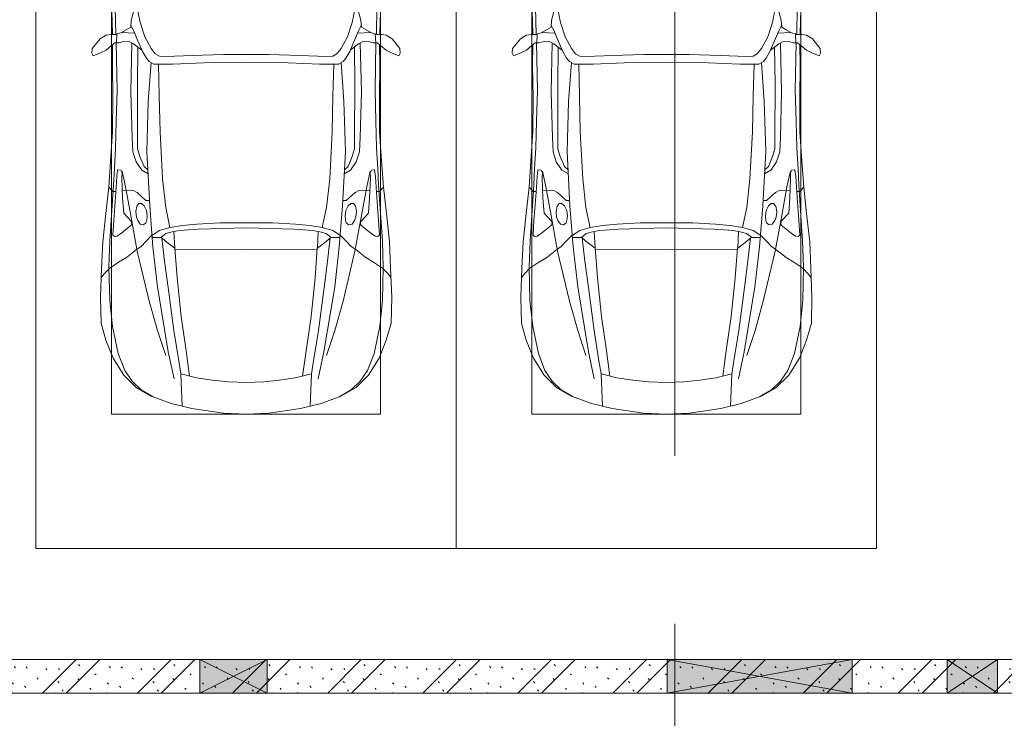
# Model space of a CAD drawing. Header units: millimetres. Extents: x -32229 to 291619, y -13689 to 125138.
# Tile 473 of 565: x 82708 to 88565, y 81350 to 85509. Entities that reach past the tile are written whole.
import ezdxf

# ---------------------------------------------------------------- set-up
doc = ezdxf.new("R2010")
doc.units = ezdxf.units.MM
doc.linetypes.add('ADSK_Линия сетки', pattern=[5000, 4000, -500, 0, -500])
for name, color, linetype, lineweight in [('A-DETL-GENF-OTLN', 7, 'Continuous', 18), ('A-GLAZ-____-MCUT', 7, 'Continuous', 9), ('A-GLAZ-____-OTLN', 7, 'Continuous', 18), ('A-WALL-____-PATT', 7, 'Continuous', 40), ('C-PRKG-____-OTLN', 7, 'Continuous', 18), ('I-WALL-____-MCUT', 7, 'Continuous', 40), ('S-GRID-____-OTLN', 7, 'Continuous', 9)]:
    doc.layers.add(name, color=color, linetype=linetype, lineweight=lineweight)

# ---------------------------------------------------------------- blocks, each defined once
blk = doc.blocks.new('АР_Машиноместо - 4900x2400_М__5300х2500_-V39--02 ЭМ')
at = {"layer": 'A-DETL-GENF-OTLN', "color": 253, "lineweight": 13, "true_color": 0xaaaaaa}
for p, q in [((927, 4466.6), (804.4, 4436.7)), ((1114.6, 4493), (927, 4466.6)), ((1250, 4500), (1114.6, 4493)), ((1250, 4500), (1385.4, 4493)), ((1385.4, 4493), (1573, 4466.6)), ((1573, 4466.6), (1695.6, 4436.7)), ((804.4, 4436.7), (686, 4391.6)), ((861.2, 4260.3), (869.3, 4451.1)), ((1638.8, 4260.3), (1630.7, 4451.1)), ((1695.6, 4436.7), (1814, 4391.6)), ((596.3, 4340.6), (522.5, 4267.9)), ((686, 4391.6), (596.3, 4340.6)), ((1814, 4391.6), (1903.7, 4340.6)), ((1903.7, 4340.6), (1977.5, 4267.9)), ((955.5, 4283.9), (861, 4259.4)), ((1050.4, 4297.3), (955.5, 4283.9)), ((1146, 4306.7), (1050.4, 4297.3)), ((1250, 4312), (1146, 4306.7)), ((1250, 4312), (1354, 4306.7)), ((1354, 4306.7), (1449.6, 4297.3)), ((1449.6, 4297.3), (1544.5, 4283.9)), ((1544.5, 4283.9), (1639, 4259.4)), ((522.5, 4267.9), (458.6, 4167)), ((914, 4272.5), (893.6, 4121.6)), ((1586, 4272.5), (1606.4, 4121.6)), ((1977.5, 4267.9), (2041.4, 4167)), ((458.6, 4167), (416.4, 4059.2)), ((2041.4, 4167), (2083.6, 4059.2)), ((893.6, 4121.6), (863.9, 3917.5)), ((1606.4, 4121.6), (1636.1, 3917.5)), ((416.4, 4059.2), (387.4, 3958.4)), ((2083.6, 4059.2), (2112.6, 3958.4)), ((387.4, 3958.4), (384, 3802.9)), ((2112.6, 3958.4), (2116, 3802.9)), ((863.9, 3917.5), (840.1, 3687.8)), ((1636.1, 3917.5), (1659.9, 3687.8)), ((384, 3802.9), (390.2, 3630)), ((2116, 3802.9), (2109.8, 3630)), ((403.8, 3665.5), (388.1, 3688.4)), ((438.6, 3629.8), (403.8, 3665.5)), ((840.1, 3687.8), (826.6, 3509.6)), ((1659.9, 3687.8), (1673.4, 3509.6)), ((2061.4, 3629.8), (2096.2, 3665.5)), ((2096.2, 3665.5), (2111.9, 3688.4)), ((390.2, 3630), (397.1, 3474.2)), ((491.4, 3594.2), (438.6, 3629.8)), ((537.9, 3567), (491.4, 3594.2)), ((1962.1, 3567), (2008.6, 3594.2)), ((2008.6, 3594.2), (2061.4, 3629.8)), ((2109.8, 3630), (2102.9, 3474.2)), ((598.3, 3518.6), (537.9, 3567)), ((624.9, 3501.2), (598.3, 3518.6)), ((1250, 3520.1), (827.2, 3517.2)), ((1250, 3520.1), (1672.8, 3517.2)), ((1875.1, 3501.2), (1901.7, 3518.6)), ((1901.7, 3518.6), (1962.1, 3567)), ((397.1, 3474.2), (415.7, 3305.9)), ((654.7, 3470.4), (624.9, 3501.2)), ((690.2, 3433.7), (654.7, 3470.4)), ((676.4, 3260.1), (695.7, 3502.8)), ((744.3, 3447), (773.2, 3472.4)), ((773.2, 3472.4), (825.6, 3512.1)), ((825.6, 3512.1), (821, 3413)), ((1674.4, 3512.1), (1679, 3413)), ((1726.8, 3472.4), (1674.4, 3512.1)), ((1755.7, 3447), (1726.8, 3472.4)), ((1823.6, 3260.1), (1804.3, 3502.8)), ((1809.8, 3433.7), (1845.3, 3470.4)), ((1845.3, 3470.4), (1875.1, 3501.2)), ((2102.9, 3474.2), (2084.3, 3305.9)), ((456.6, 3434.5), (466.2, 3441.1)), ((462.2, 3347.3), (456.6, 3434.5)), ((466.2, 3441.1), (481.5, 3439.1)), ((481.5, 3439.1), (508, 3422.8)), ((508, 3422.8), (566.8, 3375.1)), ((744.1, 3447.2), (691.3, 3447.2)), ((773, 3424.2), (744.1, 3447.2)), ((811.1, 3414.8), (773, 3424.2)), ((853.3, 3407.2), (811.1, 3414.8)), ((965.3, 3397.8), (853.3, 3407.2)), ((1102.5, 3394.3), (965.3, 3397.8)), ((1397.5, 3394.3), (1534.7, 3397.8)), ((1534.7, 3397.8), (1646.7, 3407.2)), ((1646.7, 3407.2), (1688.9, 3414.8)), ((1688.9, 3414.8), (1727, 3424.2)), ((1727, 3424.2), (1755.7, 3447)), ((1755.7, 3447.2), (1808.7, 3447.2)), ((1992, 3422.8), (1933.2, 3375.1)), ((2018.5, 3439.1), (1992, 3422.8)), ((2033.8, 3441.1), (2018.5, 3439.1)), ((2043.4, 3434.5), (2033.8, 3441.1)), ((2037.8, 3347.3), (2043.4, 3434.5)), ((474.8, 3179.9), (462.2, 3347.3)), ((564.6, 3349.7), (522.2, 3303.2)), ((569.7, 3360.7), (564.6, 3349.7)), ((566.8, 3375.1), (569.7, 3360.7)), ((597.1, 3327.4), (605.2, 3346.8)), ((605.2, 3346.8), (620, 3369.3)), ((620, 3369.3), (638.7, 3372.5)), ((638.7, 3372.5), (654.1, 3360.7)), ((654.1, 3360.7), (658.7, 3344.5)), ((658.7, 3344.5), (661.1, 3321.2)), ((1250, 3391.3), (1102.5, 3394.3)), ((1250, 3391.3), (1397.5, 3394.3)), ((1841.3, 3344.5), (1838.9, 3321.2)), ((1845.9, 3360.7), (1841.3, 3344.5)), ((1861.3, 3372.5), (1845.9, 3360.7)), ((1880, 3369.3), (1861.3, 3372.5)), ((1894.8, 3346.8), (1880, 3369.3)), ((1902.9, 3327.4), (1894.8, 3346.8)), ((1933.2, 3375.1), (1930.3, 3360.7)), ((1930.3, 3360.7), (1935.4, 3349.7)), ((1935.4, 3349.7), (1977.8, 3303.2)), ((2025.2, 3179.9), (2037.8, 3347.3)), ((415.7, 3305.9), (432.8, 3149.3)), ((522.2, 3303.2), (515.3, 3213.7)), ((593.6, 3292.5), (597.1, 3327.4)), ((599.8, 3262.3), (593.6, 3292.5)), ((657.2, 3286.3), (643.2, 3259.9)), ((661.1, 3321.2), (657.2, 3286.3)), ((1838.9, 3321.2), (1842.8, 3286.3)), ((1842.8, 3286.3), (1856.8, 3259.9)), ((1900.2, 3262.3), (1906.4, 3292.5)), ((1906.4, 3292.5), (1902.9, 3327.4)), ((1977.8, 3303.2), (1984.7, 3213.7)), ((2084.3, 3305.9), (2067.1, 3148.3)), ((612.1, 3245.7), (599.8, 3262.3)), ((654.5, 3228.1), (601.7, 3179.4)), ((626.8, 3246.1), (612.1, 3245.7)), ((643.2, 3259.9), (626.8, 3246.1)), ((674.6, 3227.6), (654.5, 3228.1)), ((659.3, 2936), (676.4, 3260.1)), ((1840.7, 2936), (1823.6, 3260.1)), ((1825.4, 3227.6), (1845.5, 3228.1)), ((1845.5, 3228.1), (1898.3, 3179.4)), ((1856.8, 3259.9), (1873.2, 3246.1)), ((1873.2, 3246.1), (1887.9, 3245.7)), ((1887.9, 3245.7), (1900.2, 3262.3)), ((456.9, 3174.2), (432.9, 3148.3)), ((475.2, 3173.5), (456.9, 3174.2)), ((480.8, 3085), (474.8, 3179.9)), ((515.3, 3213.7), (510.9, 3094.6)), ((558.4, 3165.4), (513.6, 3168)), ((579.5, 3167.7), (558.4, 3165.4)), ((601.7, 3179.4), (579.5, 3167.7)), ((1898.3, 3179.4), (1920.5, 3167.7)), ((1920.5, 3167.7), (1941.6, 3165.4)), ((1941.6, 3165.4), (1986.4, 3168)), ((1984.7, 3213.7), (1989.1, 3094.6)), ((2019.2, 3085), (2025.2, 3179.9)), ((2024.8, 3173.5), (2043.1, 3174.2)), ((2043.1, 3174.2), (2067.1, 3148.3)), ((432.8, 3149.3), (446, 2964.8)), ((2067.2, 3149.3), (2054, 2964.8)), ((485.6, 3046.1), (480.8, 3085)), ((504.5, 3046.6), (485.6, 3046.1)), ((512.2, 3061.4), (504.5, 3046.6)), ((510.9, 3094.6), (512.2, 3061.4)), ((665.1, 3046.1), (643.6, 3024.6)), ((1834.9, 3046.1), (1856.4, 3024.6)), ((1989.1, 3094.6), (1987.8, 3061.4)), ((1987.8, 3061.4), (1995.5, 3046.6)), ((1995.5, 3046.6), (2014.4, 3046.1)), ((2014.4, 3046.1), (2019.2, 3085)), ((643.6, 3024.6), (618.7, 2966.7)), ((1856.4, 3024.6), (1881.3, 2966.7)), ((446, 2964.8), (456.1, 2818.3)), ((618.7, 2966.7), (604.4, 2919.4)), ((667.8, 2638.3), (659.3, 2936)), ((1832.2, 2638.3), (1840.7, 2936)), ((1881.3, 2966.7), (1895.6, 2919.4)), ((2054, 2964.8), (2043.9, 2818.3)), ((604.4, 2919.4), (604.4, 2850.8)), ((1895.6, 2919.4), (1895.6, 2850.8)), ((456.1, 2818.3), (456.8, 2613.6)), ((604.4, 2850.8), (603.5, 2534.3)), ((1895.6, 2850.8), (1896.5, 2534.3)), ((2043.9, 2818.3), (2043.2, 2613.6)), ((684.8, 2406.5), (667.8, 2638.3)), ((1815.2, 2406.5), (1832.2, 2638.3)), ((456.8, 2613.6), (454.5, 2423.6)), ((2043.2, 2613.6), (2045.5, 2423.6)), ((603.5, 2534.3), (606.1, 2314.9)), ((1896.5, 2534.3), (1893.9, 2314.9)), ((454.5, 2423.6), (456, 2301.1)), ((700.6, 2415.4), (672.8, 2399.7)), ((813.8, 2416.7), (700.6, 2415.4)), ((999.2, 2409.3), (813.8, 2416.7)), ((1132.7, 2404.6), (999.2, 2409.3)), ((1250, 2406.6), (1132.7, 2404.6)), ((1250, 2406.6), (1367.3, 2404.6)), ((1367.3, 2404.6), (1500.8, 2409.3)), ((1500.8, 2409.3), (1686.2, 2416.7)), ((1686.2, 2416.7), (1799.4, 2415.4)), ((1799.4, 2415.4), (1827.2, 2399.7)), ((2045.5, 2423.6), (2044, 2301.1)), ((341.2, 2366.2), (333.1, 2350.6)), ((333.1, 2350.6), (335.2, 2322.3)), ((384.4, 2347.9), (341.2, 2366.2)), ((417.4, 2333.8), (384.4, 2347.9)), ((656.7, 2380.3), (633.8, 2340.5)), ((672.8, 2399.7), (656.7, 2380.3)), ((710, 2355.4), (685.1, 2322.3)), ((734.3, 2368.8), (710, 2355.4)), ((772.7, 2371.5), (734.3, 2368.8)), ((929.1, 2364.1), (772.7, 2371.5)), ((1115.2, 2358.7), (929.1, 2364.1)), ((1250, 2357.8), (1115.2, 2358.7)), ((1250, 2357.8), (1384.8, 2358.7)), ((1384.8, 2358.7), (1570.9, 2364.1)), ((1570.9, 2364.1), (1727.3, 2371.5)), ((1727.3, 2371.5), (1765.7, 2368.8)), ((1765.7, 2368.8), (1790, 2355.4)), ((1790, 2355.4), (1814.9, 2322.3)), ((1827.2, 2399.7), (1843.3, 2380.3)), ((1843.3, 2380.3), (1866.2, 2340.5)), ((2082.6, 2333.8), (2115.6, 2347.9)), ((2115.6, 2347.9), (2158.8, 2366.2)), ((2158.8, 2366.2), (2166.9, 2350.6)), ((2166.9, 2350.6), (2164.8, 2322.3)), ((335.2, 2322.3), (381.7, 2266.4)), ((449.8, 2306.1), (417.4, 2333.8)), ((470, 2290), (449.8, 2306.1)), ((493.6, 2288.6), (470, 2290)), ((482, 2235.6), (479.1, 2288.7)), ((523.3, 2281.2), (493.6, 2288.6)), ((580.6, 2296), (559, 2282.6)), ((630.6, 2332.9), (580.6, 2296)), ((633.8, 2340.5), (600.8, 2263)), ((685.1, 2322.3), (647.3, 2254.2)), ((1814.9, 2322.3), (1852.7, 2254.2)), ((1866.2, 2340.5), (1899.2, 2263)), ((1869.4, 2332.9), (1919.4, 2296)), ((1919.4, 2296), (1941, 2282.6)), ((1976.7, 2281.2), (2006.4, 2288.6)), ((2006.4, 2288.6), (2030, 2290)), ((2018, 2235.6), (2020.9, 2288.7)), ((2030, 2290), (2050.2, 2306.1)), ((2050.2, 2306.1), (2082.6, 2333.8)), ((2164.8, 2322.3), (2118.3, 2266.4)), ((381.7, 2266.4), (417.4, 2243.4)), ((417.4, 2243.4), (445.1, 2238.7)), ((445.1, 2238.7), (481.8, 2239.5)), ((453, 2159.1), (455, 2238.9)), ((505.1, 2230), (467.5, 2239.2)), ((536.7, 2211.8), (505.1, 2230)), ((586.6, 2231.3), (510.1, 2227.1)), ((559, 2282.6), (523.3, 2281.2)), ((600.8, 2263), (579.9, 2213.8)), ((647.3, 2254.2), (619.7, 2168.6)), ((1852.7, 2254.2), (1880.3, 2168.6)), ((1899.2, 2263), (1920.1, 2213.8)), ((1913.4, 2231.3), (1989.9, 2227.1)), ((1941, 2282.6), (1976.7, 2281.2)), ((1963.3, 2211.8), (1994.9, 2230)), ((1994.9, 2230), (2032.5, 2239.2)), ((2054.9, 2238.7), (2018.2, 2239.5)), ((2047, 2159.1), (2045, 2238.9)), ((2082.6, 2243.4), (2054.9, 2238.7)), ((2118.3, 2266.4), (2082.6, 2243.4)), ((564.3, 2195.4), (536.7, 2211.8)), ((567.1, 2153.8), (564.3, 2195.4)), ((579.9, 2213.8), (564.9, 2186.5)), ((619.7, 2168.6), (600.3, 2072.7)), ((1880.3, 2168.6), (1899.7, 2072.7)), ((1920.1, 2213.8), (1935.1, 2186.5)), ((1932.9, 2153.8), (1935.7, 2195.4)), ((1935.7, 2195.4), (1963.3, 2211.8)), ((444.9, 1956.8), (453, 2159.1)), ((580.7, 2105.7), (567.1, 2153.8)), ((1919.3, 2105.7), (1932.9, 2153.8)), ((2055.1, 1956.8), (2047, 2159.1))]:
    blk.add_line(p, q, dxfattribs=at)
at = {"layer": 'A-DETL-GENF-OTLN', "color": 254, "lineweight": 13, "true_color": 0xd4d4d4}
for p, q in [((696.3, 4395.8), (625, 4354.8)), ((1803.7, 4395.8), (1875, 4354.8)), ((625, 4354.8), (571.5, 4303.1)), ((1875, 4354.8), (1928.5, 4303.1)), ((571.5, 4303.1), (527.8, 4239.8)), ((786.9, 4128.3), (821.1, 4289.8)), ((1713.1, 4128.3), (1678.9, 4289.8)), ((1928.5, 4303.1), (1972.2, 4239.8)), ((527.8, 4239.8), (488.6, 4138.1)), ((849, 4182.8), (861.2, 4260.3)), ((1651, 4182.8), (1638.8, 4260.3)), ((1972.2, 4239.8), (2011.4, 4138.1)), ((819.4, 4000.8), (849, 4182.8)), ((1680.6, 4000.8), (1651, 4182.8)), ((488.6, 4138.1), (454.7, 3976.8)), ((722.7, 4001.8), (771.7, 4149.8)), ((723.2, 3741.5), (786.9, 4128.3)), ((1776.8, 3741.5), (1713.1, 4128.3)), ((1777.3, 4001.8), (1728.3, 4149.8)), ((2011.4, 4138.1), (2045.3, 3976.8)), ((673.6, 3827.1), (722.7, 4001.8)), ((785.7, 3746.6), (819.4, 4000.8)), ((1714.3, 3746.6), (1680.6, 4000.8)), ((1826.4, 3827.1), (1777.3, 4001.8)), ((454.7, 3976.8), (438.6, 3823.4)), ((2045.3, 3976.8), (2061.4, 3823.4)), ((438.6, 3823.4), (434.2, 3623.7)), ((602.3, 3530.2), (673.6, 3827.1)), ((1897.7, 3530.2), (1826.4, 3827.1)), ((2061.4, 3823.4), (2065.8, 3623.7)), ((695.7, 3502.8), (723.2, 3741.5)), ((765.5, 3589.1), (785.7, 3746.6)), ((1734.5, 3589.1), (1714.3, 3746.6)), ((1804.3, 3502.8), (1776.8, 3741.5)), ((434.2, 3623.7), (439.5, 3468.5)), ((749.1, 3450.8), (765.5, 3589.1)), ((1750.9, 3450.8), (1734.5, 3589.1)), ((2065.8, 3623.7), (2060.5, 3468.5)), ((564, 3316.2), (602.3, 3530.2)), ((1936, 3316.2), (1897.7, 3530.2)), ((439.5, 3468.5), (462, 3136.6)), ((2060.5, 3468.5), (2038, 3136.6)), ((734.6, 3405.8), (688.5, 3435.5)), ((797.1, 3388.2), (734.6, 3405.8)), ((1702.9, 3388.2), (1765.4, 3405.8)), ((1765.4, 3405.8), (1811.5, 3435.5)), ((771.7, 3268.5), (797.1, 3388.2)), ((870, 3377.1), (797.1, 3388.2)), ((957.1, 3368.9), (870, 3377.1)), ((1093.5, 3360.7), (957.1, 3368.9)), ((1250, 3360.7), (1093.5, 3360.7)), ((1250, 3360.7), (1406.5, 3360.7)), ((1406.5, 3360.7), (1542.9, 3368.9)), ((1542.9, 3368.9), (1630, 3377.1)), ((1630, 3377.1), (1702.9, 3388.2)), ((1728.3, 3268.5), (1702.9, 3388.2)), ((532.7, 3145.9), (564, 3316.2)), ((1967.3, 3145.9), (1936, 3316.2)), ((752.8, 3099), (771.7, 3268.5)), ((1747.2, 3099), (1728.3, 3268.5)), ((462, 3136.6), (466.3, 3036.3)), ((512.5, 3053.2), (532.7, 3145.9)), ((1987.5, 3053.2), (1967.3, 3145.9)), ((2038, 3136.6), (2033.7, 3036.3)), ((595.2, 2997.9), (629, 3048.1)), ((629, 3048.1), (666.7, 3069.7)), ((737.8, 2818.3), (752.8, 3099)), ((1762.2, 2818.3), (1747.2, 3099)), ((1871, 3048.1), (1833.3, 3069.7)), ((1904.8, 2997.9), (1871, 3048.1)), ((466.3, 3036.3), (473.9, 2913.7)), ((575.7, 2937.4), (595.2, 2997.9)), ((1924.3, 2937.4), (1904.8, 2997.9)), ((2033.7, 3036.3), (2026.1, 2913.7)), ((571.6, 2853.3), (575.7, 2937.4)), ((1928.4, 2853.3), (1924.3, 2937.4)), ((473.9, 2913.7), (477.8, 2754.7)), ((2026.1, 2913.7), (2022.2, 2754.7)), ((564.4, 2580.5), (571.6, 2853.3)), ((733.8, 2606.7), (737.8, 2818.3)), ((1766.2, 2606.7), (1762.2, 2818.3)), ((1935.6, 2580.5), (1928.4, 2853.3)), ((477.8, 2754.7), (483.3, 2571.4)), ((2022.2, 2754.7), (2016.7, 2571.4)), ((570.6, 2291.4), (564.4, 2580.5)), ((728.4, 2415.7), (733.8, 2606.7)), ((1771.6, 2415.7), (1766.2, 2606.7)), ((1929.4, 2291.4), (1935.6, 2580.5)), ((483.3, 2571.4), (478, 2290)), ((2016.7, 2571.4), (2022, 2290)), ((471.8, 2077.7), (474.5, 2239.3)), ((2028.2, 2077.7), (2025.5, 2239.3))]:
    blk.add_line(p, q, dxfattribs=at)
at = {"layer": 'C-PRKG-____-OTLN', "color": 253, "lineweight": 13, "true_color": 0xaaaaaa}
for p, q in [((2500, 5300), (0, 5300)), ((0, 0), (0, 5300)), ((2500, 0), (2500, 5300)), ((450, 4500), (2050, 4500)), ((450, 800), (450, 4500)), ((2050, 800), (2050, 4500))]:
    blk.add_line(p, q, dxfattribs=at)
blk = doc.blocks.new('АР_Машиноместо - 4900x2400_М__5300х2500_-2211001--02 ЭМ')
at = {"layer": 'A-DETL-GENF-OTLN', "color": 253, "lineweight": 13, "true_color": 0xaaaaaa}
for p, q in [((444.9, -1956.8), (453, -2159.1)), ((2055.1, -1956.8), (2047, -2159.1)), ((580.7, -2105.7), (567.1, -2153.8)), ((619.7, -2168.6), (600.3, -2072.7)), ((1880.3, -2168.6), (1899.7, -2072.7)), ((1919.3, -2105.7), (1932.9, -2153.8)), ((453, -2159.1), (455, -2238.9)), ((567.1, -2153.8), (564.3, -2195.4)), ((1932.9, -2153.8), (1935.7, -2195.4)), ((2047, -2159.1), (2045, -2238.9)), ((536.7, -2211.8), (505.1, -2230)), ((564.3, -2195.4), (536.7, -2211.8)), ((579.9, -2213.8), (564.9, -2186.5)), ((600.8, -2263), (579.9, -2213.8)), ((647.3, -2254.2), (619.7, -2168.6)), ((1852.7, -2254.2), (1880.3, -2168.6)), ((1899.2, -2263), (1920.1, -2213.8)), ((1920.1, -2213.8), (1935.1, -2186.5)), ((1935.7, -2195.4), (1963.3, -2211.8)), ((1963.3, -2211.8), (1994.9, -2230)), ((335.2, -2322.3), (381.7, -2266.4)), ((381.7, -2266.4), (417.4, -2243.4)), ((417.4, -2243.4), (445.1, -2238.7)), ((445.1, -2238.7), (481.8, -2239.5)), ((505.1, -2230), (467.5, -2239.2)), ((482, -2235.6), (479.1, -2288.7)), ((523.3, -2281.2), (493.6, -2288.6)), ((586.6, -2231.3), (510.1, -2227.1)), ((559, -2282.6), (523.3, -2281.2)), ((580.6, -2296), (559, -2282.6)), ((633.8, -2340.5), (600.8, -2263)), ((685.1, -2322.3), (647.3, -2254.2)), ((1814.9, -2322.3), (1852.7, -2254.2)), ((1866.2, -2340.5), (1899.2, -2263)), ((1913.4, -2231.3), (1989.9, -2227.1)), ((1919.4, -2296), (1941, -2282.6)), ((1941, -2282.6), (1976.7, -2281.2)), ((1976.7, -2281.2), (2006.4, -2288.6)), ((1994.9, -2230), (2032.5, -2239.2)), ((2018, -2235.6), (2020.9, -2288.7)), ((2054.9, -2238.7), (2018.2, -2239.5)), ((2082.6, -2243.4), (2054.9, -2238.7)), ((2118.3, -2266.4), (2082.6, -2243.4)), ((2164.8, -2322.3), (2118.3, -2266.4)), ((333.1, -2350.6), (335.2, -2322.3)), ((417.4, -2333.8), (384.4, -2347.9)), ((449.8, -2306.1), (417.4, -2333.8)), ((470, -2290), (449.8, -2306.1)), ((454.5, -2423.6), (456, -2301.1)), ((493.6, -2288.6), (470, -2290)), ((630.6, -2332.9), (580.6, -2296)), ((603.5, -2534.3), (606.1, -2314.9)), ((656.7, -2380.3), (633.8, -2340.5)), ((710, -2355.4), (685.1, -2322.3)), ((1790, -2355.4), (1814.9, -2322.3)), ((1843.3, -2380.3), (1866.2, -2340.5)), ((1869.4, -2332.9), (1919.4, -2296)), ((1896.5, -2534.3), (1893.9, -2314.9)), ((2006.4, -2288.6), (2030, -2290)), ((2030, -2290), (2050.2, -2306.1)), ((2045.5, -2423.6), (2044, -2301.1)), ((2050.2, -2306.1), (2082.6, -2333.8)), ((2082.6, -2333.8), (2115.6, -2347.9)), ((2166.9, -2350.6), (2164.8, -2322.3)), ((341.2, -2366.2), (333.1, -2350.6)), ((384.4, -2347.9), (341.2, -2366.2)), ((672.8, -2399.7), (656.7, -2380.3)), ((700.6, -2415.4), (672.8, -2399.7)), ((734.3, -2368.8), (710, -2355.4)), ((772.7, -2371.5), (734.3, -2368.8)), ((929.1, -2364.1), (772.7, -2371.5)), ((1115.2, -2358.7), (929.1, -2364.1)), ((1250, -2357.8), (1115.2, -2358.7)), ((1250, -2357.8), (1384.8, -2358.7)), ((1384.8, -2358.7), (1570.9, -2364.1)), ((1570.9, -2364.1), (1727.3, -2371.5)), ((1727.3, -2371.5), (1765.7, -2368.8)), ((1765.7, -2368.8), (1790, -2355.4)), ((1799.4, -2415.4), (1827.2, -2399.7)), ((1827.2, -2399.7), (1843.3, -2380.3)), ((2115.6, -2347.9), (2158.8, -2366.2)), ((2158.8, -2366.2), (2166.9, -2350.6)), ((456.8, -2613.6), (454.5, -2423.6)), ((684.8, -2406.5), (667.8, -2638.3)), ((813.8, -2416.7), (700.6, -2415.4)), ((999.2, -2409.3), (813.8, -2416.7)), ((1132.7, -2404.6), (999.2, -2409.3)), ((1250, -2406.6), (1132.7, -2404.6)), ((1250, -2406.6), (1367.3, -2404.6)), ((1367.3, -2404.6), (1500.8, -2409.3)), ((1500.8, -2409.3), (1686.2, -2416.7)), ((1686.2, -2416.7), (1799.4, -2415.4)), ((1815.2, -2406.5), (1832.2, -2638.3)), ((2043.2, -2613.6), (2045.5, -2423.6)), ((604.4, -2850.8), (603.5, -2534.3)), ((1895.6, -2850.8), (1896.5, -2534.3)), ((456.1, -2818.3), (456.8, -2613.6)), ((2043.9, -2818.3), (2043.2, -2613.6)), ((667.8, -2638.3), (659.3, -2936)), ((1832.2, -2638.3), (1840.7, -2936)), ((446, -2964.8), (456.1, -2818.3)), ((604.4, -2919.4), (604.4, -2850.8)), ((1895.6, -2919.4), (1895.6, -2850.8)), ((2054, -2964.8), (2043.9, -2818.3)), ((618.7, -2966.7), (604.4, -2919.4)), ((1881.3, -2966.7), (1895.6, -2919.4)), ((432.8, -3149.3), (446, -2964.8)), ((643.6, -3024.6), (618.7, -2966.7)), ((659.3, -2936), (676.4, -3260.1)), ((1840.7, -2936), (1823.6, -3260.1)), ((1856.4, -3024.6), (1881.3, -2966.7)), ((2067.2, -3149.3), (2054, -2964.8)), ((665.1, -3046.1), (643.6, -3024.6)), ((1834.9, -3046.1), (1856.4, -3024.6)), ((480.8, -3085), (474.8, -3179.9)), ((485.6, -3046.1), (480.8, -3085)), ((504.5, -3046.6), (485.6, -3046.1)), ((512.2, -3061.4), (504.5, -3046.6)), ((510.9, -3094.6), (512.2, -3061.4)), ((515.3, -3213.7), (510.9, -3094.6)), ((1984.7, -3213.7), (1989.1, -3094.6)), ((1987.8, -3061.4), (1995.5, -3046.6)), ((1989.1, -3094.6), (1987.8, -3061.4)), ((1995.5, -3046.6), (2014.4, -3046.1)), ((2014.4, -3046.1), (2019.2, -3085)), ((2019.2, -3085), (2025.2, -3179.9)), ((415.7, -3305.9), (432.8, -3149.3)), ((456.9, -3174.2), (432.9, -3148.3)), ((2043.1, -3174.2), (2067.1, -3148.3)), ((2084.3, -3305.9), (2067.1, -3148.3)), ((475.2, -3173.5), (456.9, -3174.2)), ((474.8, -3179.9), (462.2, -3347.3)), ((558.4, -3165.4), (513.6, -3168)), ((522.2, -3303.2), (515.3, -3213.7)), ((579.5, -3167.7), (558.4, -3165.4)), ((601.7, -3179.4), (579.5, -3167.7)), ((654.5, -3228.1), (601.7, -3179.4)), ((1845.5, -3228.1), (1898.3, -3179.4)), ((1898.3, -3179.4), (1920.5, -3167.7)), ((1920.5, -3167.7), (1941.6, -3165.4)), ((1941.6, -3165.4), (1986.4, -3168)), ((1977.8, -3303.2), (1984.7, -3213.7)), ((2024.8, -3173.5), (2043.1, -3174.2)), ((2025.2, -3179.9), (2037.8, -3347.3)), ((599.8, -3262.3), (593.6, -3292.5)), ((612.1, -3245.7), (599.8, -3262.3)), ((626.8, -3246.1), (612.1, -3245.7)), ((643.2, -3259.9), (626.8, -3246.1)), ((657.2, -3286.3), (643.2, -3259.9)), ((674.6, -3227.6), (654.5, -3228.1)), ((676.4, -3260.1), (695.7, -3502.8)), ((1823.6, -3260.1), (1804.3, -3502.8)), ((1825.4, -3227.6), (1845.5, -3228.1)), ((1842.8, -3286.3), (1856.8, -3259.9)), ((1856.8, -3259.9), (1873.2, -3246.1)), ((1873.2, -3246.1), (1887.9, -3245.7)), ((1887.9, -3245.7), (1900.2, -3262.3)), ((1900.2, -3262.3), (1906.4, -3292.5)), ((397.1, -3474.2), (415.7, -3305.9)), ((564.6, -3349.7), (522.2, -3303.2)), ((593.6, -3292.5), (597.1, -3327.4)), ((597.1, -3327.4), (605.2, -3346.8)), ((661.1, -3321.2), (657.2, -3286.3)), ((658.7, -3344.5), (661.1, -3321.2)), ((1838.9, -3321.2), (1842.8, -3286.3)), ((1841.3, -3344.5), (1838.9, -3321.2)), ((1902.9, -3327.4), (1894.8, -3346.8)), ((1906.4, -3292.5), (1902.9, -3327.4)), ((1935.4, -3349.7), (1977.8, -3303.2)), ((2102.9, -3474.2), (2084.3, -3305.9)), ((462.2, -3347.3), (456.6, -3434.5)), ((508, -3422.8), (566.8, -3375.1)), ((569.7, -3360.7), (564.6, -3349.7)), ((566.8, -3375.1), (569.7, -3360.7)), ((605.2, -3346.8), (620, -3369.3)), ((620, -3369.3), (638.7, -3372.5)), ((638.7, -3372.5), (654.1, -3360.7)), ((654.1, -3360.7), (658.7, -3344.5)), ((1102.5, -3394.3), (965.3, -3397.8)), ((1250, -3391.3), (1102.5, -3394.3)), ((1250, -3391.3), (1397.5, -3394.3)), ((1397.5, -3394.3), (1534.7, -3397.8)), ((1845.9, -3360.7), (1841.3, -3344.5)), ((1861.3, -3372.5), (1845.9, -3360.7)), ((1880, -3369.3), (1861.3, -3372.5)), ((1894.8, -3346.8), (1880, -3369.3)), ((1930.3, -3360.7), (1935.4, -3349.7)), ((1933.2, -3375.1), (1930.3, -3360.7)), ((1992, -3422.8), (1933.2, -3375.1)), ((2037.8, -3347.3), (2043.4, -3434.5)), ((456.6, -3434.5), (466.2, -3441.1)), ((466.2, -3441.1), (481.5, -3439.1)), ((481.5, -3439.1), (508, -3422.8)), ((690.2, -3433.7), (654.7, -3470.4)), ((744.1, -3447.2), (691.3, -3447.2)), ((773, -3424.2), (744.1, -3447.2)), ((744.3, -3447), (773.2, -3472.4)), ((811.1, -3414.8), (773, -3424.2)), ((853.3, -3407.2), (811.1, -3414.8)), ((825.6, -3512.1), (821, -3413)), ((965.3, -3397.8), (853.3, -3407.2)), ((1534.7, -3397.8), (1646.7, -3407.2)), ((1646.7, -3407.2), (1688.9, -3414.8)), ((1674.4, -3512.1), (1679, -3413)), ((1688.9, -3414.8), (1727, -3424.2)), ((1755.7, -3447), (1726.8, -3472.4)), ((1727, -3424.2), (1755.7, -3447)), ((1755.7, -3447.2), (1808.7, -3447.2)), ((1809.8, -3433.7), (1845.3, -3470.4)), ((2018.5, -3439.1), (1992, -3422.8)), ((2033.8, -3441.1), (2018.5, -3439.1)), ((2043.4, -3434.5), (2033.8, -3441.1)), ((390.2, -3630), (397.1, -3474.2)), ((624.9, -3501.2), (598.3, -3518.6)), ((654.7, -3470.4), (624.9, -3501.2)), ((773.2, -3472.4), (825.6, -3512.1)), ((840.1, -3687.8), (826.6, -3509.6)), ((1659.9, -3687.8), (1673.4, -3509.6)), ((1726.8, -3472.4), (1674.4, -3512.1)), ((1845.3, -3470.4), (1875.1, -3501.2)), ((1875.1, -3501.2), (1901.7, -3518.6)), ((2109.8, -3630), (2102.9, -3474.2)), ((537.9, -3567), (491.4, -3594.2)), ((598.3, -3518.6), (537.9, -3567)), ((1250, -3520.1), (827.2, -3517.2)), ((1250, -3520.1), (1672.8, -3517.2)), ((1901.7, -3518.6), (1962.1, -3567)), ((1962.1, -3567), (2008.6, -3594.2)), ((384, -3802.9), (390.2, -3630)), ((438.6, -3629.8), (403.8, -3665.5)), ((491.4, -3594.2), (438.6, -3629.8)), ((2008.6, -3594.2), (2061.4, -3629.8)), ((2061.4, -3629.8), (2096.2, -3665.5)), ((2116, -3802.9), (2109.8, -3630)), ((403.8, -3665.5), (388.1, -3688.4)), ((863.9, -3917.5), (840.1, -3687.8)), ((1636.1, -3917.5), (1659.9, -3687.8)), ((2096.2, -3665.5), (2111.9, -3688.4)), ((387.4, -3958.4), (384, -3802.9)), ((2112.6, -3958.4), (2116, -3802.9)), ((893.6, -4121.6), (863.9, -3917.5)), ((1606.4, -4121.6), (1636.1, -3917.5)), ((416.4, -4059.2), (387.4, -3958.4)), ((2083.6, -4059.2), (2112.6, -3958.4)), ((458.6, -4167), (416.4, -4059.2)), ((2041.4, -4167), (2083.6, -4059.2)), ((914, -4272.5), (893.6, -4121.6)), ((1586, -4272.5), (1606.4, -4121.6)), ((522.5, -4267.9), (458.6, -4167)), ((1977.5, -4267.9), (2041.4, -4167)), ((596.3, -4340.6), (522.5, -4267.9)), ((955.5, -4283.9), (861, -4259.4)), ((861.2, -4260.3), (869.3, -4451.1)), ((1544.5, -4283.9), (1639, -4259.4)), ((1638.8, -4260.3), (1630.7, -4451.1)), ((1903.7, -4340.6), (1977.5, -4267.9)), ((1050.4, -4297.3), (955.5, -4283.9)), ((1146, -4306.7), (1050.4, -4297.3)), ((1250, -4312), (1146, -4306.7)), ((1250, -4312), (1354, -4306.7)), ((1354, -4306.7), (1449.6, -4297.3)), ((1449.6, -4297.3), (1544.5, -4283.9)), ((686, -4391.6), (596.3, -4340.6)), ((804.4, -4436.7), (686, -4391.6)), ((1695.6, -4436.7), (1814, -4391.6)), ((1814, -4391.6), (1903.7, -4340.6)), ((927, -4466.6), (804.4, -4436.7)), ((1573, -4466.6), (1695.6, -4436.7)), ((1114.6, -4493), (927, -4466.6)), ((1250, -4500), (1114.6, -4493)), ((1250, -4500), (1385.4, -4493)), ((1385.4, -4493), (1573, -4466.6))]:
    blk.add_line(p, q, dxfattribs=at)
at = {"layer": 'A-DETL-GENF-OTLN', "color": 254, "lineweight": 13, "true_color": 0xd4d4d4}
for p, q in [((471.8, -2077.7), (474.5, -2239.3)), ((2028.2, -2077.7), (2025.5, -2239.3)), ((483.3, -2571.4), (478, -2290)), ((570.6, -2291.4), (564.4, -2580.5)), ((1929.4, -2291.4), (1935.6, -2580.5)), ((2016.7, -2571.4), (2022, -2290)), ((728.4, -2415.7), (733.8, -2606.7)), ((1771.6, -2415.7), (1766.2, -2606.7)), ((477.8, -2754.7), (483.3, -2571.4)), ((2022.2, -2754.7), (2016.7, -2571.4)), ((564.4, -2580.5), (571.6, -2853.3)), ((733.8, -2606.7), (737.8, -2818.3)), ((1766.2, -2606.7), (1762.2, -2818.3)), ((1935.6, -2580.5), (1928.4, -2853.3)), ((473.9, -2913.7), (477.8, -2754.7)), ((2026.1, -2913.7), (2022.2, -2754.7)), ((571.6, -2853.3), (575.7, -2937.4)), ((737.8, -2818.3), (752.8, -3099)), ((1762.2, -2818.3), (1747.2, -3099)), ((1928.4, -2853.3), (1924.3, -2937.4)), ((466.3, -3036.3), (473.9, -2913.7)), ((2033.7, -3036.3), (2026.1, -2913.7)), ((575.7, -2937.4), (595.2, -2997.9)), ((1924.3, -2937.4), (1904.8, -2997.9)), ((462, -3136.6), (466.3, -3036.3)), ((595.2, -2997.9), (629, -3048.1)), ((1904.8, -2997.9), (1871, -3048.1)), ((2038, -3136.6), (2033.7, -3036.3)), ((512.5, -3053.2), (532.7, -3145.9)), ((629, -3048.1), (666.7, -3069.7)), ((752.8, -3099), (771.7, -3268.5)), ((1747.2, -3099), (1728.3, -3268.5)), ((1871, -3048.1), (1833.3, -3069.7)), ((1987.5, -3053.2), (1967.3, -3145.9)), ((439.5, -3468.5), (462, -3136.6)), ((532.7, -3145.9), (564, -3316.2)), ((1967.3, -3145.9), (1936, -3316.2)), ((2060.5, -3468.5), (2038, -3136.6)), ((771.7, -3268.5), (797.1, -3388.2)), ((1728.3, -3268.5), (1702.9, -3388.2)), ((564, -3316.2), (602.3, -3530.2)), ((1936, -3316.2), (1897.7, -3530.2)), ((797.1, -3388.2), (734.6, -3405.8)), ((870, -3377.1), (797.1, -3388.2)), ((957.1, -3368.9), (870, -3377.1)), ((1093.5, -3360.7), (957.1, -3368.9)), ((1250, -3360.7), (1093.5, -3360.7)), ((1250, -3360.7), (1406.5, -3360.7)), ((1406.5, -3360.7), (1542.9, -3368.9)), ((1542.9, -3368.9), (1630, -3377.1)), ((1630, -3377.1), (1702.9, -3388.2)), ((1702.9, -3388.2), (1765.4, -3405.8)), ((734.6, -3405.8), (688.5, -3435.5)), ((749.1, -3450.8), (765.5, -3589.1)), ((1750.9, -3450.8), (1734.5, -3589.1)), ((1765.4, -3405.8), (1811.5, -3435.5)), ((434.2, -3623.7), (439.5, -3468.5)), ((695.7, -3502.8), (723.2, -3741.5)), ((1804.3, -3502.8), (1776.8, -3741.5)), ((2065.8, -3623.7), (2060.5, -3468.5)), ((602.3, -3530.2), (673.6, -3827.1)), ((1897.7, -3530.2), (1826.4, -3827.1)), ((438.6, -3823.4), (434.2, -3623.7)), ((765.5, -3589.1), (785.7, -3746.6)), ((1734.5, -3589.1), (1714.3, -3746.6)), ((2061.4, -3823.4), (2065.8, -3623.7)), ((723.2, -3741.5), (786.9, -4128.3)), ((785.7, -3746.6), (819.4, -4000.8)), ((1714.3, -3746.6), (1680.6, -4000.8)), ((1776.8, -3741.5), (1713.1, -4128.3)), ((454.7, -3976.8), (438.6, -3823.4)), ((673.6, -3827.1), (722.7, -4001.8)), ((1826.4, -3827.1), (1777.3, -4001.8)), ((2045.3, -3976.8), (2061.4, -3823.4)), ((488.6, -4138.1), (454.7, -3976.8)), ((2011.4, -4138.1), (2045.3, -3976.8)), ((722.7, -4001.8), (771.7, -4149.8)), ((819.4, -4000.8), (849, -4182.8)), ((1680.6, -4000.8), (1651, -4182.8)), ((1777.3, -4001.8), (1728.3, -4149.8)), ((527.8, -4239.8), (488.6, -4138.1)), ((786.9, -4128.3), (821.1, -4289.8)), ((1713.1, -4128.3), (1678.9, -4289.8)), ((1972.2, -4239.8), (2011.4, -4138.1)), ((849, -4182.8), (861.2, -4260.3)), ((1651, -4182.8), (1638.8, -4260.3)), ((571.5, -4303.1), (527.8, -4239.8)), ((1928.5, -4303.1), (1972.2, -4239.8)), ((625, -4354.8), (571.5, -4303.1)), ((1875, -4354.8), (1928.5, -4303.1)), ((696.3, -4395.8), (625, -4354.8)), ((1803.7, -4395.8), (1875, -4354.8))]:
    blk.add_line(p, q, dxfattribs=at)
at = {"layer": 'C-PRKG-____-OTLN', "color": 253, "lineweight": 13, "true_color": 0xaaaaaa}
for p, q in [((0, 0), (0, -5300)), ((2500, 0), (2500, -5300)), ((450, -800), (450, -4500)), ((2050, -800), (2050, -4500)), ((450, -4500), (2050, -4500)), ((2500, -5300), (0, -5300))]:
    blk.add_line(p, q, dxfattribs=at)
blk = doc.blocks.new('АР_Отверстие прямоугольное - ОВВ-3680261--02 ЭМ')
at = {"layer": 'A-GLAZ-____-OTLN', "lineweight": 13, "true_color": 0xf0f0f0}
blk.add_hatch(color=7, dxfattribs=at).paths.add_polyline_path([(-24.2, 100), (-425, 100), (-425, -100), (675, -100), (675, 100)])
at = {"layer": 'A-GLAZ-____-MCUT', "color": 253, "lineweight": 13, "true_color": 0xaaaaaa}
for p, q in [((-425, 100), (-425, -100)), ((675, 100), (675, -100))]:
    blk.add_line(p, q, dxfattribs=at)
at = {"layer": 'A-GLAZ-____-OTLN', "color": 253, "lineweight": 5, "true_color": 0xaaaaaa}
for p, q in [((675, 100), (-425, -100)), ((-425, 100), (675, -100))]:
    blk.add_line(p, q, dxfattribs=at)
at = {"layer": 'A-GLAZ-____-OTLN', "color": 253, "lineweight": 13, "true_color": 0xaaaaaa}
for p, q in [((675, 100), (-425, 100)), ((-425, 100), (-425, -100)), ((675, -100), (675, 100)), ((-425, -100), (675, -100))]:
    blk.add_line(p, q, dxfattribs=at)
blk = doc.blocks.new('АР_Отверстие прямоугольное - АПТ-4098145--02 ЭМ')
at = {"layer": 'A-GLAZ-____-OTLN', "lineweight": 13, "true_color": 0xf0f0f0}
blk.add_hatch(color=7, dxfattribs=at).paths.add_polyline_path([(-25, 100), (-25, -100), (275, -100), (275, 100)])
at = {"layer": 'A-GLAZ-____-MCUT', "color": 253, "lineweight": 13, "true_color": 0xaaaaaa}
for p, q in [((-25, 100), (-25, -100)), ((275, 100), (275, -100))]:
    blk.add_line(p, q, dxfattribs=at)
at = {"layer": 'A-GLAZ-____-OTLN', "color": 253, "lineweight": 5, "true_color": 0xaaaaaa}
for p, q in [((275, 100), (-25, -100)), ((-25, 100), (275, -100))]:
    blk.add_line(p, q, dxfattribs=at)
at = {"layer": 'A-GLAZ-____-OTLN', "color": 253, "lineweight": 13, "true_color": 0xaaaaaa}
for p, q in [((275, 100), (-25, 100)), ((-25, 100), (-25, -100)), ((275, -100), (275, 100)), ((-25, -100), (275, -100))]:
    blk.add_line(p, q, dxfattribs=at)
blk = doc.blocks.new('АР_Отверстие прямоугольное - ОВВ-3623257--02 ЭМ')
at = {"layer": 'A-GLAZ-____-OTLN', "lineweight": 13, "true_color": 0xf0f0f0}
blk.add_hatch(color=7, dxfattribs=at).paths.add_polyline_path([(-75, 100), (-75, -100), (325, -100), (325, 100)])
at = {"layer": 'A-GLAZ-____-MCUT', "color": 253, "lineweight": 13, "true_color": 0xaaaaaa}
for p, q in [((-75, 100), (-75, -100)), ((325, 100), (325, -100))]:
    blk.add_line(p, q, dxfattribs=at)
at = {"layer": 'A-GLAZ-____-OTLN', "color": 253, "lineweight": 5, "true_color": 0xaaaaaa}
for p, q in [((325, 100), (-75, -100)), ((-75, 100), (325, -100))]:
    blk.add_line(p, q, dxfattribs=at)
at = {"layer": 'A-GLAZ-____-OTLN', "color": 253, "lineweight": 13, "true_color": 0xaaaaaa}
for p, q in [((325, 100), (-75, 100)), ((-75, 100), (-75, -100)), ((325, -100), (325, 100)), ((-75, -100), (325, -100))]:
    blk.add_line(p, q, dxfattribs=at)
blk = doc.blocks.new('Наметкина 10_РД_АР_П_отсоединено_rvt-1--02 ЭМ')
at = {"layer": 'A-WALL-____-PATT', "lineweight": 5, "true_color": 0xaaaaaa}
h = blk.add_hatch(dxfattribs=at)
h.set_pattern_fill('FP_1', color=253, style=0, pattern_type=2)
h.set_pattern_definition([(135, (300.56, 377.28), (-565.6854, 6e-14), [10, -790]), (135, (349.8, 474.73), (-565.6854, 6e-14), [10, -790]), (135, (423.93, 473.06), (-565.6854, 6e-14), [10, -790]), (135, (229.92, 447.9), (-565.6854, 6e-14), [10, -790]), (135, (155.08, 447.9), (-565.6854, 6e-14), [10, -790]), (135, (114.9, 369.03), (-565.6854, 6e-14), [10, -790]), (135, (132.43, 285.8), (-565.6854, 6e-14), [10, -790]), (135, (214.66, 322), (-565.6854, 6e-14), [10, -790]), (135, (198.16, 261.88), (-565.6854, 6e-14), [10, -790]), (135, (45.2, 272.9), (-565.6854, 6e-14), [10, -790]), (135, (42.32, 336.16), (-565.6854, 6e-14), [10, -790]), (135, (92.26, 192.24), (-565.6854, 6e-14), [10, -790]), (135, (7.07, 149.2), (-565.6854, 6e-14), [10, -790]), (135, (80.6, 95.1), (-565.6854, 6e-14), [10, -790]), (135, (79.53, 36.94), (-565.6854, 6e-14), [10, -790]), (135, (153.87, 74.56), (-565.6854, 6e-14), [10, -790]), (135, (228.35, 124.8), (-565.6854, 6e-14), [10, -790]), (135, (279.75, 180.4), (-565.6854, 6e-14), [10, -790]), (135, (282.9, 31.63), (-565.6854, 6e-14), [10, -790]), (135, (377.38, 53.45), (-565.6854, 6e-14), [10, -790]), (135, (352.28, 102.7), (-565.6854, 6e-14), [10, -790]), (135, (354.05, 0), (-565.6854, 6e-14), [10, -790]), (135, (553.23, 16.45), (-565.6854, 6e-14), [10, -790]), (135, (542.38, 63.45), (-565.6854, 6e-14), [10, -790]), (135, (536.58, 239.3), (-565.6854, 6e-14), [10, -790]), (135, (475.85, 203.9), (-565.6854, 6e-14), [10, -790]), (135, (475.85, 316.54), (-565.6854, 6e-14), [10, -790]), (135, (520.8, 408.7), (-565.6854, 6e-14), [10, -790]), (135, (551.1, 470.8), (-565.6854, 6e-14), [10, -790]), (135, (235.25, 537.93), (-565.6854, 6e-14), [10, -790]), (135, (407.25, 547.65), (-565.6854, 6e-14), [10, -790]), (135, (94.5, 558.6), (-565.6854, 6e-14), [10, -790]), (135, (46.4, 532.3), (-565.6854, 6e-14), [10, -790]), (135, (85.56, 465.04), (-565.6854, 6e-14), [10, -790]), (135, (355.53, 181.14), (-565.6854, 6e-14), [10, -790]), (135, (362.23, 243.6), (-565.6854, 6e-14), [10, -790]), (135, (413.45, 344.1), (-565.6854, 6e-14), [10, -790]), (135, (286.3, 273.25), (-565.6854, 6e-14), [10, -790]), (135, (423.02, 263.72), (-565.6854, 6e-14), [10, -790]), (135, (162.94, 190.2), (-565.6854, 6e-14), [10, -790]), (135, (470.25, 120.93), (-565.6854, 6e-14), [10, -790]), (135, (484.48, 9.78), (-565.6854, 6e-14), [10, -790]), (45, (0, 212.13), (-565.6854, 0), []), (45, (212.13, 0), (-565.6854, 0), []), (45, (353.55, 0), (-565.6854, 0), []), (45, (0, 353.55), (-565.6854, 0), [])])
h.paths.add_polyline_path([(88680.3, 81500), (88680.3, 81700), (82205.3, 81700), (82205.3, 81500), (88525.3, 81500)])
at = {"layer": 'I-WALL-____-MCUT', "color": 253, "lineweight": 13, "true_color": 0xaaaaaa}
for p, q in [((83780.3, 81700), (82205.3, 81700)), ((84180.3, 81700), (83780.3, 81700)), ((86560.3, 81700), (84180.3, 81700)), ((87660.3, 81700), (86560.3, 81700)), ((88225.3, 81700), (87660.3, 81700)), ((88525.3, 81700), (88225.3, 81700)), ((88680.3, 81700), (88525.3, 81700)), ((82205.3, 81500), (83780.3, 81500)), ((83780.3, 81500), (84180.3, 81500)), ((84180.3, 81500), (86560.3, 81500)), ((86560.3, 81500), (87660.3, 81500)), ((87660.3, 81500), (88225.3, 81500)), ((88225.3, 81500), (88525.3, 81500)), ((88525.3, 81500), (88680.3, 81500))]:
    blk.add_line(p, q, dxfattribs=at)
at = {"layer": 'A-GLAZ-____-OTLN', "color": 253, "lineweight": 13, "true_color": 0xaaaaaa, "rotation": 180}
for name, p in [('АР_Отверстие прямоугольное - ОВВ-3623257--02 ЭМ', (84105.3, 81600)), ('АР_Отверстие прямоугольное - ОВВ-3680261--02 ЭМ', (87235.3, 81600)), ('АР_Отверстие прямоугольное - АПТ-4098145--02 ЭМ', (88500.3, 81600))]:
    blk.add_blockref(name, p, dxfattribs=at)
at = {"layer": 'C-PRKG-____-OTLN', "color": 253, "lineweight": 13, "true_color": 0xaaaaaa, "rotation": 180}
blk.add_blockref('АР_Машиноместо - 4900x2400_М__5300х2500_-V39--02 ЭМ', (85305.3, 87660), dxfattribs=at)
at = {"layer": 'C-PRKG-____-OTLN', "color": 253, "lineweight": 13, "true_color": 0xaaaaaa}
blk.add_blockref('АР_Машиноместо - 4900x2400_М__5300х2500_-2211001--02 ЭМ', (85305.3, 87660), dxfattribs=at)

msp = doc.modelspace()

# ---------------------------------------------------------------- linework, layer by layer
at = {"layer": 'S-GRID-____-OTLN', "color": 253, "linetype": 'ADSK_Линия сетки', "true_color": 0xaaaaaa}
msp.add_line((86605.3, -12088.9), (86605.3, 125138.4), dxfattribs=at)

# ---------------------------------------------------------------- block references
at = {"lineweight": 5}
msp.add_blockref('Наметкина 10_РД_АР_П_отсоединено_rvt-1--02 ЭМ', (0, 0), dxfattribs=at)

doc.saveas('drawing.dxf')
